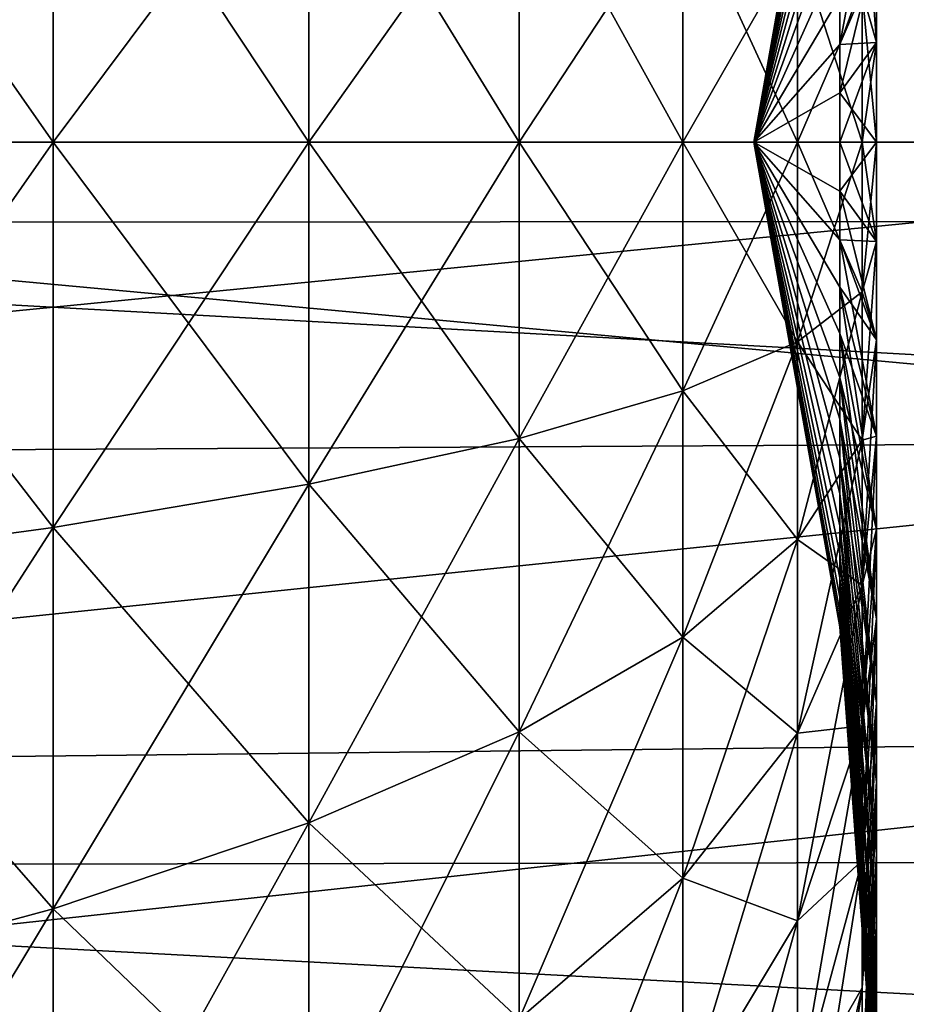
# Model space of a CAD drawing. Header units: millimetres. Extents: x -128 to 173, y -40 to 30.
# Tile 329 of 353: x 135.94 to 139.17, y -3.14 to 0.45. Entities that reach past the tile are written whole.
import ezdxf

# ---------------------------------------------------------------- set-up
doc = ezdxf.new("R2010")
doc.units = ezdxf.units.MM
doc.header["$LTSCALE"] = 56.728605
for name, color, linetype in [('254', 7, 'CONTINUOUS'), ('256', 7, 'CONTINUOUS'), ('257', 7, 'CONTINUOUS'), ('37', 7, 'CONTINUOUS'), ('38', 7, 'CONTINUOUS')]:
    doc.layers.add(name, color=color, linetype=linetype)

msp = doc.modelspace()

# ---------------------------------------------------------------- linework, layer by layer
at = {"layer": '254', "color": 7, "linetype": 'CONTINUOUS'}
for points in [[(171.8356, 2.0413, -22.5453), (171.8356, -0.2673, -22.6359), (130.5017, 2.0519, -22.9065), (171.8356, 2.0413, -22.5453)], [(130.5017, 2.0519, -22.9065), (171.8356, -0.2673, -22.6359), (130.5017, -0.2951, -22.9963), (130.5017, 2.0519, -22.9065)], [(171.8356, -0.2673, 22.6359), (171.8356, 2.0413, 22.5453), (130.5017, 2.0519, 22.9065), (171.8356, -0.2673, 22.6359)], [(130.5017, -0.2951, 22.9963), (171.8356, -0.2673, 22.6359), (130.5017, 2.0519, 22.9065), (130.5017, -0.2951, 22.9963)], [(171.8356, -0.2673, -22.6359), (171.8356, -2.5731, -22.4908), (130.5017, -0.2951, -22.9963), (171.8356, -0.2673, -22.6359)], [(171.8356, -2.5731, 22.4908), (171.8356, -0.2673, 22.6359), (130.5017, -0.2951, 22.9963), (171.8356, -2.5731, 22.4908)], [(130.5017, -0.2951, -22.9963), (171.8356, -2.5731, -22.4908), (130.5017, -2.639, -22.8463), (130.5017, -0.2951, -22.9963)], [(130.5017, -2.639, 22.8463), (171.8356, -2.5731, 22.4908), (130.5017, -0.2951, 22.9963), (130.5017, -2.639, 22.8463)], [(171.8356, -2.5731, -22.4908), (171.8356, -4.8521, -22.1114), (130.5017, -2.639, -22.8463), (171.8356, -2.5731, -22.4908)], [(171.8356, -4.8521, 22.1114), (171.8356, -2.5731, 22.4908), (130.5017, -2.639, 22.8463), (171.8356, -4.8521, 22.1114)], [(130.5017, -2.639, -22.8463), (171.8356, -4.8521, -22.1114), (130.5017, -4.9554, -22.458), (130.5017, -2.639, -22.8463)], [(130.5017, -4.9554, 22.458), (171.8356, -4.8521, 22.1114), (130.5017, -2.639, 22.8463), (130.5017, -4.9554, 22.458)]]:
    msp.add_3dface(points, dxfattribs=at)
at = {"layer": '256', "color": 7, "linetype": 'CONTINUOUS'}
for points in [[(142.1846, -1.0858, -20.7216), (142.1846, 0, -20.75), (130.4722, -1.1504, -22.3665), (142.1846, -1.0858, -20.7216)], [(130.4722, -1.1504, -22.3665), (142.1846, 0, -20.75), (130.4722, 0, -22.3961), (130.4722, -1.1504, -22.3665)], [(142.1846, 0, 20.75), (142.1846, -1.0858, 20.7216), (130.4722, 0, 22.3961), (142.1846, 0, 20.75)], [(130.4722, 0, 22.3961), (142.1846, -1.0858, 20.7216), (130.4722, -1.1504, 22.3665), (130.4722, 0, 22.3961)], [(142.1846, -2.1692, -20.6363), (142.1846, -1.0858, -20.7216), (130.4722, -2.2977, -22.2779), (142.1846, -2.1692, -20.6363)], [(130.4722, -2.2977, -22.2779), (142.1846, -1.0858, -20.7216), (130.4722, -1.1504, -22.3665), (130.4722, -2.2977, -22.2779)], [(142.1846, -1.0858, 20.7216), (142.1846, -2.1692, 20.6363), (130.4722, -2.2977, 22.2779), (142.1846, -1.0858, 20.7216)], [(130.4722, -1.1504, 22.3665), (142.1846, -1.0858, 20.7216), (130.4722, -2.2977, 22.2779), (130.4722, -1.1504, 22.3665)], [(142.1846, -3.2459, -20.4945), (142.1846, -2.1692, -20.6363), (130.4722, -3.439, -22.1305), (142.1846, -3.2459, -20.4945)], [(130.4722, -3.439, -22.1305), (142.1846, -2.1692, -20.6363), (130.4722, -2.2977, -22.2779), (130.4722, -3.439, -22.1305)], [(142.1846, -2.1692, 20.6363), (142.1846, -3.2459, 20.4945), (130.4722, -3.439, 22.1305), (142.1846, -2.1692, 20.6363)], [(130.4722, -2.2977, 22.2779), (142.1846, -2.1692, 20.6363), (130.4722, -3.439, 22.1305), (130.4722, -2.2977, 22.2779)]]:
    msp.add_3dface(points, dxfattribs=at)
at = {"layer": '257', "color": 7, "linetype": 'CONTINUOUS'}
for points in [[(142.1846, 0, 20.75), (130.4722, 0, 22.3961), (130.4722, 2.2658, 22.2812), (142.1846, 0, 20.75)], [(142.1846, 1.0858, 20.7216), (142.1846, 0, 20.75), (130.4722, 2.2658, 22.2812), (142.1846, 1.0858, 20.7216)], [(130.4722, 0, -22.3961), (142.1846, 1.0858, -20.7216), (130.4722, 2.2658, -22.2812), (130.4722, 0, -22.3961)], [(130.4722, 0, -22.3961), (142.1846, 0, -20.75), (142.1846, 1.0858, -20.7216), (130.4722, 0, -22.3961)]]:
    msp.add_3dface(points, dxfattribs=at)
at = {"layer": '37', "color": 7, "linetype": 'CONTINUOUS'}
for points in [[(136.0629, -1.4043, 13.8095), (136.0629, 0, 13.8807), (134.9785, -1.5516, 15.2582), (136.0629, -1.4043, 13.8095)], [(136.0629, 0, 13.8807), (134.9785, 0, 15.3369), (134.9785, -1.5516, 15.2582), (136.0629, 0, 13.8807)], [(136.0629, 0, -13.8807), (136.0629, -1.4043, -13.8095), (134.9785, 0, -15.3369), (136.0629, 0, -13.8807)], [(134.9785, 0, -15.3369), (136.0629, -1.4043, -13.8095), (134.9785, -1.5516, -15.2582), (134.9785, 0, -15.3369)], [(136.9935, -1.2466, 12.2585), (136.9935, 0, 12.3217), (136.0629, -1.4043, 13.8095), (136.9935, -1.2466, 12.2585)], [(136.9935, 0, 12.3217), (136.0629, 0, 13.8807), (136.0629, -1.4043, 13.8095), (136.9935, 0, 12.3217)], [(136.9935, 0, -12.3217), (136.9935, -1.2466, -12.2585), (136.0629, 0, -13.8807), (136.9935, 0, -12.3217)], [(136.0629, 0, -13.8807), (136.9935, -1.2466, -12.2585), (136.0629, -1.4043, -13.8095), (136.0629, 0, -13.8807)], [(137.7605, -1.0801, 10.6213), (137.7605, 0, 10.6761), (136.9935, -1.2466, 12.2585), (137.7605, -1.0801, 10.6213)], [(137.7605, 0, 10.6761), (136.9935, 0, 12.3217), (136.9935, -1.2466, 12.2585), (137.7605, 0, 10.6761)], [(137.7605, 0, -10.6761), (137.7605, -1.0801, -10.6213), (136.9935, 0, -12.3217), (137.7605, 0, -10.6761)], [(136.9935, 0, -12.3217), (137.7605, -1.0801, -10.6213), (136.9935, -1.2466, -12.2585), (136.9935, 0, -12.3217)], [(138.3561, -0.9066, 8.9149), (138.3561, 0, 8.9609), (137.7605, -1.0801, 10.6213), (138.3561, -0.9066, 8.9149)], [(138.3561, 0, 8.9609), (137.7605, 0, 10.6761), (137.7605, -1.0801, 10.6213), (138.3561, 0, 8.9609)], [(138.3561, 0, -8.9609), (138.3561, -0.9066, -8.9149), (137.7605, 0, -10.6761), (138.3561, 0, -8.9609)], [(137.7605, 0, -10.6761), (138.3561, -0.9066, -8.9149), (137.7605, -1.0801, -10.6213), (137.7605, 0, -10.6761)], [(138.7741, -0.7278, 7.1571), (138.7741, 0, 7.1941), (138.3561, -0.9066, 8.9149), (138.7741, -0.7278, 7.1571)], [(138.7741, 0, 7.1941), (138.3561, 0, 8.9609), (138.3561, -0.9066, 8.9149), (138.7741, 0, 7.1941)], [(138.7741, 0, -7.1941), (138.7741, -0.7278, -7.1571), (138.3561, 0, -8.9609), (138.7741, 0, -7.1941)], [(138.3561, 0, -8.9609), (138.7741, -0.7278, -7.1571), (138.3561, -0.9066, -8.9149), (138.3561, 0, -8.9609)], [(138.9281, 0, -1.7683), (138.6155, 0), (138.9281, -0.1789, -1.7592), (138.9281, 0, -1.7683)], [(138.9281, -0.1789, -1.7592), (138.6155, 0), (138.9281, -0.3559, -1.7321), (138.9281, -0.1789, -1.7592)], [(138.9281, -0.3559, -1.7321), (138.6155, 0), (138.9281, -0.5294, -1.6872), (138.9281, -0.3559, -1.7321)], [(138.9281, -0.5294, -1.6872), (138.6155, 0), (138.9281, -0.6973, -1.625), (138.9281, -0.5294, -1.6872)], [(138.9281, -0.6973, -1.625), (138.6155, 0), (138.9281, -0.8581, -1.5461), (138.9281, -0.6973, -1.625)], [(138.9281, -0.8581, -1.5461), (138.6155, 0), (138.9281, -1.0102, -1.4513), (138.9281, -0.8581, -1.5461)], [(138.9281, -1.0102, -1.4513), (138.6155, 0), (138.9281, -1.1518, -1.3417), (138.9281, -1.0102, -1.4513)], [(138.9281, -1.1518, -1.3417), (138.6155, 0), (138.9281, -1.2816, -1.2183), (138.9281, -1.1518, -1.3417)], [(138.9281, -1.2816, -1.2183), (138.6155, 0), (138.9281, -1.3983, -1.0824), (138.9281, -1.2816, -1.2183)], [(138.9281, -1.3983, -1.0824), (138.6155, 0), (138.9281, -1.5006, -0.9353), (138.9281, -1.3983, -1.0824)], [(138.9281, -1.5006, -0.9353), (138.6155, 0), (138.9281, -1.5876, -0.7787), (138.9281, -1.5006, -0.9353)], [(138.9281, -1.5876, -0.7787), (138.6155, 0), (138.9281, -1.6582, -0.6141), (138.9281, -1.5876, -0.7787)], [(138.9281, -1.6582, -0.6141), (138.6155, 0), (138.9281, -1.7118, -0.4432), (138.9281, -1.6582, -0.6141)], [(138.9281, -1.7118, -0.4432), (138.6155, 0), (138.9281, -1.7479, -0.2678), (138.9281, -1.7118, -0.4432)], [(138.9281, -1.7479, -0.2678), (138.6155, 0), (138.9281, -1.766, -0.0896), (138.9281, -1.7479, -0.2678)], [(138.9281, -1.766, -0.0896), (138.6155, 0), (138.9281, -1.766, 0.0896), (138.9281, -1.766, -0.0896)], [(138.9281, -1.766, 0.0896), (138.6155, 0), (138.9281, -1.7479, 0.2678), (138.9281, -1.766, 0.0896)], [(138.9281, -1.7479, 0.2678), (138.6155, 0), (138.9281, -1.7118, 0.4432), (138.9281, -1.7479, 0.2678)], [(138.9281, -1.7118, 0.4432), (138.6155, 0), (138.9281, -1.6582, 0.6141), (138.9281, -1.7118, 0.4432)], [(138.9281, -1.6582, 0.6141), (138.6155, 0), (138.9281, -1.5876, 0.7787), (138.9281, -1.6582, 0.6141)], [(138.9281, -1.5876, 0.7787), (138.6155, 0), (138.9281, -1.5006, 0.9353), (138.9281, -1.5876, 0.7787)], [(138.9281, -1.5006, 0.9353), (138.6155, 0), (138.9281, -1.3983, 1.0824), (138.9281, -1.5006, 0.9353)], [(138.9281, -1.3983, 1.0824), (138.6155, 0), (138.9281, -1.2816, 1.2183), (138.9281, -1.3983, 1.0824)], [(138.9281, -1.2816, 1.2183), (138.6155, 0), (138.9281, -1.1518, 1.3417), (138.9281, -1.2816, 1.2183)], [(138.9281, -1.1518, 1.3417), (138.6155, 0), (138.9281, -1.0102, 1.4513), (138.9281, -1.1518, 1.3417)], [(138.9281, -1.0102, 1.4513), (138.6155, 0), (138.9281, -0.8581, 1.5461), (138.9281, -1.0102, 1.4513)], [(138.9281, -0.8581, 1.5461), (138.6155, 0), (138.9281, -0.6973, 1.625), (138.9281, -0.8581, 1.5461)], [(138.9281, -0.6973, 1.625), (138.6155, 0), (138.9281, -0.5294, 1.6872), (138.9281, -0.6973, 1.625)], [(138.9281, -0.5294, 1.6872), (138.6155, 0), (138.9281, -0.3559, 1.7321), (138.9281, -0.5294, 1.6872)], [(138.9281, -0.3559, 1.7321), (138.6155, 0), (138.9281, -0.1789, 1.7592), (138.9281, -0.3559, 1.7321)], [(138.9281, -0.1789, 1.7592), (138.6155, 0), (138.9281, 0, 1.7683), (138.9281, -0.1789, 1.7592)], [(139.01, -0.5457, 5.3662), (139.01, 0, 5.3938), (138.7741, -0.7278, 7.1571), (139.01, -0.5457, 5.3662)], [(139.01, 0, 5.3938), (138.7741, 0, 7.1941), (138.7741, -0.7278, 7.1571), (139.01, 0, 5.3938)], [(139.01, 0, -5.3938), (139.01, -0.5457, -5.3662), (138.7741, 0, -7.1941), (139.01, 0, -5.3938)], [(138.7741, 0, -7.1941), (139.01, -0.5457, -5.3662), (138.7741, -0.7278, -7.1571), (138.7741, 0, -7.1941)], [(138.9281, 0, -1.7683), (138.9281, -0.1789, -1.7592), (139.0615, 0, -3.579), (138.9281, 0, -1.7683)], [(139.0615, 0, -3.579), (138.9281, -0.1789, -1.7592), (139.0615, -0.3621, -3.5606), (139.0615, 0, -3.579)], [(138.9281, -0.1789, 1.7592), (138.9281, 0, 1.7683), (139.0615, -0.3621, 3.5606), (138.9281, -0.1789, 1.7592)], [(138.9281, 0, 1.7683), (139.0615, 0, 3.579), (139.0615, -0.3621, 3.5606), (138.9281, 0, 1.7683)], [(139.0615, -0.3621, 3.5606), (139.0615, 0, 3.579), (139.01, -0.5457, 5.3662), (139.0615, -0.3621, 3.5606)], [(139.0615, 0, 3.579), (139.01, 0, 5.3938), (139.01, -0.5457, 5.3662), (139.0615, 0, 3.579)], [(139.0615, 0, -3.579), (139.0615, -0.3621, -3.5606), (139.01, 0, -5.3938), (139.0615, 0, -3.579)], [(139.01, 0, -5.3938), (139.0615, -0.3621, -3.5606), (139.01, -0.5457, -5.3662), (139.01, 0, -5.3938)], [(138.9281, -0.1789, -1.7592), (138.9281, -0.3559, -1.7321), (139.0615, -0.3621, -3.5606), (138.9281, -0.1789, -1.7592)], [(138.9281, -0.3559, 1.7321), (138.9281, -0.1789, 1.7592), (139.0615, -0.7204, 3.5057), (138.9281, -0.3559, 1.7321)], [(139.0615, -0.7204, 3.5057), (138.9281, -0.1789, 1.7592), (139.0615, -0.3621, 3.5606), (139.0615, -0.7204, 3.5057)], [(138.9281, -0.3559, -1.7321), (138.9281, -0.5294, -1.6872), (139.0615, -0.7204, -3.5057), (138.9281, -0.3559, -1.7321)], [(139.0615, -0.3621, -3.5606), (138.9281, -0.3559, -1.7321), (139.0615, -0.7204, -3.5057), (139.0615, -0.3621, -3.5606)], [(138.9281, -0.5294, 1.6872), (138.9281, -0.3559, 1.7321), (139.0615, -1.0714, 3.4148), (138.9281, -0.5294, 1.6872)], [(139.0615, -1.0714, 3.4148), (138.9281, -0.3559, 1.7321), (139.0615, -0.7204, 3.5057), (139.0615, -1.0714, 3.4148)], [(139.0615, -0.3621, -3.5606), (139.0615, -0.7204, -3.5057), (139.01, -0.5457, -5.3662), (139.0615, -0.3621, -3.5606)], [(139.0615, -0.7204, 3.5057), (139.0615, -0.3621, 3.5606), (139.01, -1.0858, 5.2834), (139.0615, -0.7204, 3.5057)], [(139.01, -1.0858, 5.2834), (139.0615, -0.3621, 3.5606), (139.01, -0.5457, 5.3662), (139.01, -1.0858, 5.2834)], [(138.9281, -0.5294, -1.6872), (138.9281, -0.6973, -1.625), (139.0615, -1.0714, -3.4148), (138.9281, -0.5294, -1.6872)], [(139.0615, -0.7204, -3.5057), (138.9281, -0.5294, -1.6872), (139.0615, -1.0714, -3.4148), (139.0615, -0.7204, -3.5057)], [(138.9281, -0.6973, 1.625), (138.9281, -0.5294, 1.6872), (139.0615, -1.4114, 3.2889), (138.9281, -0.6973, 1.625)], [(139.0615, -1.4114, 3.2889), (138.9281, -0.5294, 1.6872), (139.0615, -1.0714, 3.4148), (139.0615, -1.4114, 3.2889)], [(139.01, -0.5457, -5.3662), (139.01, -1.0858, -5.2834), (138.7741, -0.7278, -7.1571), (139.01, -0.5457, -5.3662)], [(139.01, -1.0858, 5.2834), (139.01, -0.5457, 5.3662), (138.7741, -1.4482, 7.0468), (139.01, -1.0858, 5.2834)], [(138.7741, -1.4482, 7.0468), (139.01, -0.5457, 5.3662), (138.7741, -0.7278, 7.1571), (138.7741, -1.4482, 7.0468)], [(139.01, -0.5457, -5.3662), (139.0615, -0.7204, -3.5057), (139.01, -1.0858, -5.2834), (139.01, -0.5457, -5.3662)], [(138.9281, -0.6973, -1.625), (138.9281, -0.8581, -1.5461), (139.0615, -1.4114, -3.2889), (138.9281, -0.6973, -1.625)], [(139.0615, -1.0714, -3.4148), (138.9281, -0.6973, -1.625), (139.0615, -1.4114, -3.2889), (139.0615, -1.0714, -3.4148)], [(138.9281, -0.8581, 1.5461), (138.9281, -0.6973, 1.625), (139.0615, -1.7369, 3.1293), (138.9281, -0.8581, 1.5461)], [(139.0615, -1.7369, 3.1293), (138.9281, -0.6973, 1.625), (139.0615, -1.4114, 3.2889), (139.0615, -1.7369, 3.1293)], [(138.7741, -0.7278, -7.1571), (138.7741, -1.4482, -7.0468), (138.3561, -0.9066, -8.9149), (138.7741, -0.7278, -7.1571)], [(138.7741, -1.4482, 7.0468), (138.7741, -0.7278, 7.1571), (138.3561, -1.8038, 8.7775), (138.7741, -1.4482, 7.0468)], [(138.3561, -1.8038, 8.7775), (138.7741, -0.7278, 7.1571), (138.3561, -0.9066, 8.9149), (138.3561, -1.8038, 8.7775)], [(138.7741, -0.7278, -7.1571), (139.01, -1.0858, -5.2834), (138.7741, -1.4482, -7.0468), (138.7741, -0.7278, -7.1571)], [(139.0615, -0.7204, -3.5057), (139.0615, -1.0714, -3.4148), (139.01, -1.0858, -5.2834), (139.0615, -0.7204, -3.5057)], [(139.0615, -1.0714, 3.4148), (139.0615, -0.7204, 3.5057), (139.01, -1.6147, 5.1465), (139.0615, -1.0714, 3.4148)], [(139.01, -1.6147, 5.1465), (139.0615, -0.7204, 3.5057), (139.01, -1.0858, 5.2834), (139.01, -1.6147, 5.1465)], [(138.9281, -0.8581, -1.5461), (138.9281, -1.0102, -1.4513), (139.0615, -1.7369, -3.1293), (138.9281, -0.8581, -1.5461)], [(139.0615, -1.4114, -3.2889), (138.9281, -0.8581, -1.5461), (139.0615, -1.7369, -3.1293), (139.0615, -1.4114, -3.2889)], [(138.9281, -1.0102, 1.4513), (138.9281, -0.8581, 1.5461), (139.0615, -2.0445, 2.9375), (138.9281, -1.0102, 1.4513)], [(139.0615, -2.0445, 2.9375), (138.9281, -0.8581, 1.5461), (139.0615, -1.7369, 3.1293), (139.0615, -2.0445, 2.9375)], [(138.3561, -0.9066, -8.9149), (138.3561, -1.8038, -8.7775), (137.7605, -1.0801, -10.6213), (138.3561, -0.9066, -8.9149)], [(138.3561, -1.8038, 8.7775), (138.3561, -0.9066, 8.9149), (137.7605, -2.1491, 10.4575), (138.3561, -1.8038, 8.7775)], [(137.7605, -2.1491, 10.4575), (138.3561, -0.9066, 8.9149), (137.7605, -1.0801, 10.6213), (137.7605, -2.1491, 10.4575)], [(138.3561, -0.9066, -8.9149), (138.7741, -1.4482, -7.0468), (138.3561, -1.8038, -8.7775), (138.3561, -0.9066, -8.9149)], [(138.9281, -1.0102, -1.4513), (138.9281, -1.1518, -1.3417), (139.0615, -2.0445, -2.9375), (138.9281, -1.0102, -1.4513)], [(139.0615, -1.7369, -3.1293), (138.9281, -1.0102, -1.4513), (139.0615, -2.0445, -2.9375), (139.0615, -1.7369, -3.1293)], [(138.9281, -1.1518, 1.3417), (138.9281, -1.0102, 1.4513), (139.0615, -2.3312, 2.7156), (138.9281, -1.1518, 1.3417)], [(139.0615, -2.3312, 2.7156), (138.9281, -1.0102, 1.4513), (139.0615, -2.0445, 2.9375), (139.0615, -2.3312, 2.7156)], [(139.0615, -1.0714, -3.4148), (139.0615, -1.4114, -3.2889), (139.01, -1.6147, -5.1465), (139.0615, -1.0714, -3.4148)], [(139.01, -1.0858, -5.2834), (139.0615, -1.0714, -3.4148), (139.01, -1.6147, -5.1465), (139.01, -1.0858, -5.2834)], [(139.0615, -1.4114, 3.2889), (139.0615, -1.0714, 3.4148), (139.01, -2.1271, 4.9567), (139.0615, -1.4114, 3.2889)], [(139.01, -2.1271, 4.9567), (139.0615, -1.0714, 3.4148), (139.01, -1.6147, 5.1465), (139.01, -2.1271, 4.9567)], [(137.7605, -1.0801, -10.6213), (137.7605, -2.1491, -10.4575), (136.9935, -1.2466, -12.2585), (137.7605, -1.0801, -10.6213)], [(137.7605, -2.1491, 10.4575), (137.7605, -1.0801, 10.6213), (136.9935, -2.4803, 12.0694), (137.7605, -2.1491, 10.4575)], [(136.9935, -2.4803, 12.0694), (137.7605, -1.0801, 10.6213), (136.9935, -1.2466, 12.2585), (136.9935, -2.4803, 12.0694)], [(137.7605, -1.0801, -10.6213), (138.3561, -1.8038, -8.7775), (137.7605, -2.1491, -10.4575), (137.7605, -1.0801, -10.6213)], [(139.01, -1.0858, -5.2834), (139.01, -1.6147, -5.1465), (138.7741, -1.4482, -7.0468), (139.01, -1.0858, -5.2834)], [(139.01, -1.6147, 5.1465), (139.01, -1.0858, 5.2834), (138.7741, -2.1536, 6.8641), (139.01, -1.6147, 5.1465)], [(138.7741, -2.1536, 6.8641), (139.01, -1.0858, 5.2834), (138.7741, -1.4482, 7.0468), (138.7741, -2.1536, 6.8641)], [(138.9281, -1.1518, -1.3417), (138.9281, -1.2816, -1.2183), (139.0615, -2.3312, -2.7156), (138.9281, -1.1518, -1.3417)], [(139.0615, -2.0445, -2.9375), (138.9281, -1.1518, -1.3417), (139.0615, -2.3312, -2.7156), (139.0615, -2.0445, -2.9375)], [(138.9281, -1.2816, 1.2183), (138.9281, -1.1518, 1.3417), (139.0615, -2.594, 2.4658), (138.9281, -1.2816, 1.2183)], [(139.0615, -2.594, 2.4658), (138.9281, -1.1518, 1.3417), (139.0615, -2.3312, 2.7156), (139.0615, -2.594, 2.4658)], [(136.9935, -1.2466, -12.2585), (136.9935, -2.4803, -12.0694), (136.0629, -1.4043, -13.8095), (136.9935, -1.2466, -12.2585)], [(136.9935, -2.4803, 12.0694), (136.9935, -1.2466, 12.2585), (136.0629, -2.7942, 13.5965), (136.9935, -2.4803, 12.0694)], [(136.0629, -2.7942, 13.5965), (136.9935, -1.2466, 12.2585), (136.0629, -1.4043, 13.8095), (136.0629, -2.7942, 13.5965)], [(136.9935, -1.2466, -12.2585), (137.7605, -2.1491, -10.4575), (136.9935, -2.4803, -12.0694), (136.9935, -1.2466, -12.2585)], [(138.9281, -1.2816, -1.2183), (138.9281, -1.3983, -1.0824), (139.0615, -2.594, -2.4658), (138.9281, -1.2816, -1.2183)], [(139.0615, -2.3312, -2.7156), (138.9281, -1.2816, -1.2183), (139.0615, -2.594, -2.4658), (139.0615, -2.3312, -2.7156)], [(138.9281, -1.3983, 1.0824), (138.9281, -1.2816, 1.2183), (139.0615, -2.8302, 2.1907), (138.9281, -1.3983, 1.0824)], [(139.0615, -2.8302, 2.1907), (138.9281, -1.2816, 1.2183), (139.0615, -2.594, 2.4658), (139.0615, -2.8302, 2.1907)], [(138.9281, -1.3983, -1.0824), (138.9281, -1.5006, -0.9353), (139.0615, -2.8302, -2.1907), (138.9281, -1.3983, -1.0824)], [(139.0615, -2.594, -2.4658), (138.9281, -1.3983, -1.0824), (139.0615, -2.8302, -2.1907), (139.0615, -2.594, -2.4658)], [(138.9281, -1.5006, 0.9353), (138.9281, -1.3983, 1.0824), (139.0615, -3.0373, 1.8931), (138.9281, -1.5006, 0.9353)], [(139.0615, -3.0373, 1.8931), (138.9281, -1.3983, 1.0824), (139.0615, -2.8302, 2.1907), (139.0615, -3.0373, 1.8931)], [(136.0629, -1.4043, -13.8095), (136.0629, -2.7942, -13.5965), (134.9785, -1.5516, -15.2582), (136.0629, -1.4043, -13.8095)], [(136.0629, -2.7942, 13.5965), (136.0629, -1.4043, 13.8095), (134.9785, -3.0873, 15.0229), (136.0629, -2.7942, 13.5965)], [(134.9785, -3.0873, 15.0229), (136.0629, -1.4043, 13.8095), (134.9785, -1.5516, 15.2582), (134.9785, -3.0873, 15.0229)], [(136.0629, -1.4043, -13.8095), (136.9935, -2.4803, -12.0694), (136.0629, -2.7942, -13.5965), (136.0629, -1.4043, -13.8095)], [(139.0615, -1.4114, -3.2889), (139.0615, -1.7369, -3.1293), (139.01, -2.1271, -4.9567), (139.0615, -1.4114, -3.2889)], [(139.01, -1.6147, -5.1465), (139.0615, -1.4114, -3.2889), (139.01, -2.1271, -4.9567), (139.01, -1.6147, -5.1465)], [(139.0615, -1.7369, 3.1293), (139.0615, -1.4114, 3.2889), (139.01, -2.6176, 4.7161), (139.0615, -1.7369, 3.1293)], [(139.01, -2.6176, 4.7161), (139.0615, -1.4114, 3.2889), (139.01, -2.1271, 4.9567), (139.01, -2.6176, 4.7161)], [(138.7741, -1.4482, -7.0468), (138.7741, -2.1536, -6.8641), (138.3561, -1.8038, -8.7775), (138.7741, -1.4482, -7.0468)], [(138.7741, -2.1536, 6.8641), (138.7741, -1.4482, 7.0468), (138.3561, -2.6826, 8.55), (138.7741, -2.1536, 6.8641)], [(138.3561, -2.6826, 8.55), (138.7741, -1.4482, 7.0468), (138.3561, -1.8038, 8.7775), (138.3561, -2.6826, 8.55)], [(138.7741, -1.4482, -7.0468), (139.01, -1.6147, -5.1465), (138.7741, -2.1536, -6.8641), (138.7741, -1.4482, -7.0468)], [(138.9281, -1.5006, -0.9353), (138.9281, -1.5876, -0.7787), (139.0615, -3.0373, -1.8931), (138.9281, -1.5006, -0.9353)], [(139.0615, -2.8302, -2.1907), (138.9281, -1.5006, -0.9353), (139.0615, -3.0373, -1.8931), (139.0615, -2.8302, -2.1907)], [(138.9281, -1.5876, 0.7787), (138.9281, -1.5006, 0.9353), (139.0615, -3.2132, 1.5762), (138.9281, -1.5876, 0.7787)], [(139.0615, -3.2132, 1.5762), (138.9281, -1.5006, 0.9353), (139.0615, -3.0373, 1.8931), (139.0615, -3.2132, 1.5762)], [(134.9785, -1.5516, -15.2582), (136.0629, -2.7942, -13.5965), (134.9785, -3.0873, -15.0229), (134.9785, -1.5516, -15.2582)], [(138.9281, -1.5876, -0.7787), (138.9281, -1.6582, -0.6141), (139.0615, -3.2132, -1.5762), (138.9281, -1.5876, -0.7787)], [(139.0615, -3.0373, -1.8931), (138.9281, -1.5876, -0.7787), (139.0615, -3.2132, -1.5762), (139.0615, -3.0373, -1.8931)], [(138.9281, -1.6582, 0.6141), (138.9281, -1.5876, 0.7787), (139.0615, -3.3562, 1.243), (138.9281, -1.6582, 0.6141)], [(139.0615, -3.3562, 1.243), (138.9281, -1.5876, 0.7787), (139.0615, -3.2132, 1.5762), (139.0615, -3.3562, 1.243)], [(139.01, -1.6147, -5.1465), (139.01, -2.1271, -4.9567), (138.7741, -2.1536, -6.8641), (139.01, -1.6147, -5.1465)], [(139.01, -2.1271, 4.9567), (139.01, -1.6147, 5.1465), (138.7741, -2.837, 6.611), (139.01, -2.1271, 4.9567)], [(138.7741, -2.837, 6.611), (139.01, -1.6147, 5.1465), (138.7741, -2.1536, 6.8641), (138.7741, -2.837, 6.611)], [(138.9281, -1.6582, -0.6141), (138.9281, -1.7118, -0.4432), (139.0615, -3.3562, -1.243), (138.9281, -1.6582, -0.6141)], [(139.0615, -3.2132, -1.5762), (138.9281, -1.6582, -0.6141), (139.0615, -3.3562, -1.243), (139.0615, -3.2132, -1.5762)], [(138.9281, -1.7118, 0.4432), (138.9281, -1.6582, 0.6141), (139.0615, -3.4647, 0.8971), (138.9281, -1.7118, 0.4432)], [(139.0615, -3.4647, 0.8971), (138.9281, -1.6582, 0.6141), (139.0615, -3.3562, 1.243), (139.0615, -3.4647, 0.8971)], [(138.9281, -1.7118, -0.4432), (138.9281, -1.7479, -0.2678), (139.0615, -3.4647, -0.8971), (138.9281, -1.7118, -0.4432)], [(139.0615, -3.3562, -1.243), (138.9281, -1.7118, -0.4432), (139.0615, -3.4647, -0.8971), (139.0615, -3.3562, -1.243)], [(138.9281, -1.7479, 0.2678), (138.9281, -1.7118, 0.4432), (139.0615, -3.5377, 0.542), (138.9281, -1.7479, 0.2678)], [(139.0615, -3.5377, 0.542), (138.9281, -1.7118, 0.4432), (139.0615, -3.4647, 0.8971), (139.0615, -3.5377, 0.542)], [(138.9281, -1.7479, -0.2678), (138.9281, -1.766, -0.0896), (139.0615, -3.5377, -0.542), (138.9281, -1.7479, -0.2678)], [(139.0615, -3.4647, -0.8971), (138.9281, -1.7479, -0.2678), (139.0615, -3.5377, -0.542), (139.0615, -3.4647, -0.8971)], [(138.9281, -1.766, 0.0896), (138.9281, -1.7479, 0.2678), (139.0615, -3.5744, 0.1813), (138.9281, -1.766, 0.0896)], [(139.0615, -3.5744, 0.1813), (138.9281, -1.7479, 0.2678), (139.0615, -3.5377, 0.542), (139.0615, -3.5744, 0.1813)], [(139.0615, -1.7369, -3.1293), (139.0615, -2.0445, -2.9375), (139.01, -2.6176, -4.7161), (139.0615, -1.7369, -3.1293)], [(139.01, -2.1271, -4.9567), (139.0615, -1.7369, -3.1293), (139.01, -2.6176, -4.7161), (139.01, -2.1271, -4.9567)], [(139.0615, -2.0445, 2.9375), (139.0615, -1.7369, 3.1293), (139.01, -3.0813, 4.4271), (139.0615, -2.0445, 2.9375)], [(139.01, -3.0813, 4.4271), (139.0615, -1.7369, 3.1293), (139.01, -2.6176, 4.7161), (139.01, -3.0813, 4.4271)], [(138.9281, -1.766, -0.0896), (138.9281, -1.766, 0.0896), (139.0615, -3.5744, -0.1813), (138.9281, -1.766, -0.0896)], [(139.0615, -3.5377, -0.542), (138.9281, -1.766, -0.0896), (139.0615, -3.5744, -0.1813), (139.0615, -3.5377, -0.542)], [(139.0615, -3.5744, -0.1813), (138.9281, -1.766, 0.0896), (139.0615, -3.5744, 0.1813), (139.0615, -3.5744, -0.1813)], [(138.3561, -1.8038, -8.7775), (138.3561, -2.6826, -8.55), (137.7605, -2.1491, -10.4575), (138.3561, -1.8038, -8.7775)], [(138.3561, -2.6826, 8.55), (138.3561, -1.8038, 8.7775), (137.7605, -3.196, 10.1864), (138.3561, -2.6826, 8.55)], [(137.7605, -3.196, 10.1864), (138.3561, -1.8038, 8.7775), (137.7605, -2.1491, 10.4575), (137.7605, -3.196, 10.1864)], [(138.3561, -1.8038, -8.7775), (138.7741, -2.1536, -6.8641), (138.3561, -2.6826, -8.55), (138.3561, -1.8038, -8.7775)], [(139.0615, -2.0445, -2.9375), (139.0615, -2.3312, -2.7156), (139.01, -3.0813, -4.4271), (139.0615, -2.0445, -2.9375)], [(139.01, -2.6176, -4.7161), (139.0615, -2.0445, -2.9375), (139.01, -3.0813, -4.4271), (139.01, -2.6176, -4.7161)], [(139.0615, -2.3312, 2.7156), (139.0615, -2.0445, 2.9375), (139.01, -3.5134, 4.0926), (139.0615, -2.3312, 2.7156)], [(139.01, -3.5134, 4.0926), (139.0615, -2.0445, 2.9375), (139.01, -3.0813, 4.4271), (139.01, -3.5134, 4.0926)], [(137.7605, -2.1491, -10.4575), (137.7605, -3.196, -10.1864), (136.9935, -2.4803, -12.0694), (137.7605, -2.1491, -10.4575)], [(137.7605, -3.196, 10.1864), (137.7605, -2.1491, 10.4575), (136.9935, -3.6887, 11.7566), (137.7605, -3.196, 10.1864)], [(136.9935, -3.6887, 11.7566), (137.7605, -2.1491, 10.4575), (136.9935, -2.4803, 12.0694), (136.9935, -3.6887, 11.7566)], [(137.7605, -2.1491, -10.4575), (138.3561, -2.6826, -8.55), (137.7605, -3.196, -10.1864), (137.7605, -2.1491, -10.4575)], [(139.01, -2.1271, -4.9567), (139.01, -2.6176, -4.7161), (138.7741, -2.837, -6.611), (139.01, -2.1271, -4.9567)], [(138.7741, -2.1536, -6.8641), (139.01, -2.1271, -4.9567), (138.7741, -2.837, -6.611), (138.7741, -2.1536, -6.8641)], [(139.01, -2.6176, 4.7161), (139.01, -2.1271, 4.9567), (138.7741, -3.4913, 6.2901), (139.01, -2.6176, 4.7161)], [(138.7741, -3.4913, 6.2901), (139.01, -2.1271, 4.9567), (138.7741, -2.837, 6.611), (138.7741, -3.4913, 6.2901)], [(138.7741, -2.1536, -6.8641), (138.7741, -2.837, -6.611), (138.3561, -2.6826, -8.55), (138.7741, -2.1536, -6.8641)], [(138.7741, -2.837, 6.611), (138.7741, -2.1536, 6.8641), (138.3561, -3.5338, 8.2347), (138.7741, -2.837, 6.611)], [(138.3561, -3.5338, 8.2347), (138.7741, -2.1536, 6.8641), (138.3561, -2.6826, 8.55), (138.3561, -3.5338, 8.2347)], [(139.0615, -2.3312, -2.7156), (139.0615, -2.594, -2.4658), (139.01, -3.5134, -4.0926), (139.0615, -2.3312, -2.7156)], [(139.01, -3.0813, -4.4271), (139.0615, -2.3312, -2.7156), (139.01, -3.5134, -4.0926), (139.01, -3.0813, -4.4271)], [(139.0615, -2.594, 2.4658), (139.0615, -2.3312, 2.7156), (139.01, -3.9094, 3.7162), (139.0615, -2.594, 2.4658)], [(139.01, -3.9094, 3.7162), (139.0615, -2.3312, 2.7156), (139.01, -3.5134, 4.0926), (139.01, -3.9094, 3.7162)], [(136.9935, -2.4803, -12.0694), (136.9935, -3.6887, -11.7566), (136.0629, -2.7942, -13.5965), (136.9935, -2.4803, -12.0694)], [(136.9935, -3.6887, 11.7566), (136.9935, -2.4803, 12.0694), (136.0629, -4.1554, 13.2441), (136.9935, -3.6887, 11.7566)], [(136.0629, -4.1554, 13.2441), (136.9935, -2.4803, 12.0694), (136.0629, -2.7942, 13.5965), (136.0629, -4.1554, 13.2441)], [(136.9935, -2.4803, -12.0694), (137.7605, -3.196, -10.1864), (136.9935, -3.6887, -11.7566), (136.9935, -2.4803, -12.0694)], [(139.01, -2.6176, -4.7161), (139.01, -3.0813, -4.4271), (138.7741, -3.4913, -6.2901), (139.01, -2.6176, -4.7161)], [(138.7741, -2.837, -6.611), (139.01, -2.6176, -4.7161), (138.7741, -3.4913, -6.2901), (138.7741, -2.837, -6.611)], [(139.01, -3.0813, 4.4271), (139.01, -2.6176, 4.7161), (138.7741, -4.1097, 5.9046), (139.01, -3.0813, 4.4271)], [(138.7741, -4.1097, 5.9046), (139.01, -2.6176, 4.7161), (138.7741, -3.4913, 6.2901), (138.7741, -4.1097, 5.9046)], [(139.0615, -2.594, -2.4658), (139.0615, -2.8302, -2.1907), (139.01, -3.9094, -3.7162), (139.0615, -2.594, -2.4658)], [(139.01, -3.5134, -4.0926), (139.0615, -2.594, -2.4658), (139.01, -3.9094, -3.7162), (139.01, -3.5134, -4.0926)], [(139.0615, -2.8302, 2.1907), (139.0615, -2.594, 2.4658), (139.01, -4.2653, 3.3016), (139.0615, -2.8302, 2.1907)], [(139.01, -4.2653, 3.3016), (139.0615, -2.594, 2.4658), (139.01, -3.9094, 3.7162), (139.01, -4.2653, 3.3016)], [(138.3561, -2.6826, -8.55), (138.3561, -3.5338, -8.2347), (137.7605, -3.196, -10.1864), (138.3561, -2.6826, -8.55)], [(138.3561, -3.5338, 8.2347), (138.3561, -2.6826, 8.55), (137.7605, -4.2102, 9.8108), (138.3561, -3.5338, 8.2347)], [(137.7605, -4.2102, 9.8108), (138.3561, -2.6826, 8.55), (137.7605, -3.196, 10.1864), (137.7605, -4.2102, 9.8108)], [(138.3561, -2.6826, -8.55), (138.7741, -2.837, -6.611), (138.3561, -3.5338, -8.2347), (138.3561, -2.6826, -8.55)], [(136.0629, -2.7942, -13.5965), (136.0629, -4.1554, -13.2441), (134.9785, -3.0873, -15.0229), (136.0629, -2.7942, -13.5965)], [(136.0629, -4.1554, 13.2441), (136.0629, -2.7942, 13.5965), (134.9785, -4.5913, 14.6335), (136.0629, -4.1554, 13.2441)], [(134.9785, -4.5913, 14.6335), (136.0629, -2.7942, 13.5965), (134.9785, -3.0873, 15.0229), (134.9785, -4.5913, 14.6335)], [(136.0629, -2.7942, -13.5965), (136.9935, -3.6887, -11.7566), (136.0629, -4.1554, -13.2441), (136.0629, -2.7942, -13.5965)], [(139.0615, -2.8302, -2.1907), (139.0615, -3.0373, -1.8931), (139.01, -4.2653, -3.3016), (139.0615, -2.8302, -2.1907)], [(139.01, -3.9094, -3.7162), (139.0615, -2.8302, -2.1907), (139.01, -4.2653, -3.3016), (139.01, -3.9094, -3.7162)], [(139.0615, -3.0373, 1.8931), (139.0615, -2.8302, 2.1907), (139.01, -4.5775, 2.8531), (139.0615, -3.0373, 1.8931)], [(139.01, -4.5775, 2.8531), (139.0615, -2.8302, 2.1907), (139.01, -4.2653, 3.3016), (139.01, -4.5775, 2.8531)], [(138.7741, -2.837, -6.611), (138.7741, -3.4913, -6.2901), (138.3561, -3.5338, -8.2347), (138.7741, -2.837, -6.611)], [(138.7741, -3.4913, 6.2901), (138.7741, -2.837, 6.611), (138.3561, -4.3487, 7.8349), (138.7741, -3.4913, 6.2901)], [(138.3561, -4.3487, 7.8349), (138.7741, -2.837, 6.611), (138.3561, -3.5338, 8.2347), (138.3561, -4.3487, 7.8349)], [(139.0615, -3.0373, -1.8931), (139.0615, -3.2132, -1.5762), (139.01, -4.5775, -2.8531), (139.0615, -3.0373, -1.8931)], [(139.01, -4.2653, -3.3016), (139.0615, -3.0373, -1.8931), (139.01, -4.5775, -2.8531), (139.01, -4.2653, -3.3016)], [(139.0615, -3.2132, 1.5762), (139.0615, -3.0373, 1.8931), (139.01, -4.8426, 2.3754), (139.0615, -3.2132, 1.5762)], [(139.01, -4.8426, 2.3754), (139.0615, -3.0373, 1.8931), (139.01, -4.5775, 2.8531), (139.01, -4.8426, 2.3754)], [(139.01, -3.0813, -4.4271), (139.01, -3.5134, -4.0926), (138.7741, -4.1097, -5.9046), (139.01, -3.0813, -4.4271)], [(138.7741, -3.4913, -6.2901), (139.01, -3.0813, -4.4271), (138.7741, -4.1097, -5.9046), (138.7741, -3.4913, -6.2901)], [(139.01, -3.5134, 4.0926), (139.01, -3.0813, 4.4271), (138.7741, -4.686, 5.4585), (139.01, -3.5134, 4.0926)], [(138.7741, -4.686, 5.4585), (139.01, -3.0813, 4.4271), (138.7741, -4.1097, 5.9046), (138.7741, -4.686, 5.4585)], [(134.9785, -3.0873, -15.0229), (136.0629, -4.1554, -13.2441), (134.9785, -4.5913, -14.6335), (134.9785, -3.0873, -15.0229)]]:
    msp.add_3dface(points, dxfattribs=at)
at = {"layer": '38', "color": 7, "linetype": 'CONTINUOUS'}
for points in [[(138.9281, 1.7479, 0.2678), (138.6155, 0), (138.9281, 1.766, 0.0896), (138.9281, 1.7479, 0.2678)], [(138.9281, 1.766, 0.0896), (138.6155, 0), (138.9281, 1.766, -0.0896), (138.9281, 1.766, 0.0896)], [(138.9281, 1.766, -0.0896), (138.6155, 0), (138.9281, 1.7479, -0.2678), (138.9281, 1.766, -0.0896)], [(138.9281, 1.7118, 0.4432), (138.6155, 0), (138.9281, 1.7479, 0.2678), (138.9281, 1.7118, 0.4432)], [(138.9281, 1.7479, -0.2678), (138.6155, 0), (138.9281, 1.7118, -0.4432), (138.9281, 1.7479, -0.2678)], [(138.9281, 1.6582, 0.6141), (138.6155, 0), (138.9281, 1.7118, 0.4432), (138.9281, 1.6582, 0.6141)], [(138.9281, 1.7118, -0.4432), (138.6155, 0), (138.9281, 1.6582, -0.6141), (138.9281, 1.7118, -0.4432)], [(138.9281, 1.5876, 0.7787), (138.6155, 0), (138.9281, 1.6582, 0.6141), (138.9281, 1.5876, 0.7787)], [(138.9281, 1.6582, -0.6141), (138.6155, 0), (138.9281, 1.5876, -0.7787), (138.9281, 1.6582, -0.6141)], [(138.9281, 1.5006, 0.9353), (138.6155, 0), (138.9281, 1.5876, 0.7787), (138.9281, 1.5006, 0.9353)], [(138.9281, 1.5876, -0.7787), (138.6155, 0), (138.9281, 1.5006, -0.9353), (138.9281, 1.5876, -0.7787)], [(136.0629, 0, -13.8807), (134.9785, 0, -15.3369), (134.9785, 1.5516, -15.2582), (136.0629, 0, -13.8807)], [(136.0629, 1.4043, -13.8095), (136.0629, 0, -13.8807), (134.9785, 1.5516, -15.2582), (136.0629, 1.4043, -13.8095)], [(134.9785, 0, 15.3369), (136.0629, 1.4043, 13.8095), (134.9785, 1.5516, 15.2582), (134.9785, 0, 15.3369)], [(138.9281, 1.3983, 1.0824), (138.6155, 0), (138.9281, 1.5006, 0.9353), (138.9281, 1.3983, 1.0824)], [(138.9281, 1.5006, -0.9353), (138.6155, 0), (138.9281, 1.3983, -1.0824), (138.9281, 1.5006, -0.9353)], [(134.9785, 0, 15.3369), (136.0629, 0, 13.8807), (136.0629, 1.4043, 13.8095), (134.9785, 0, 15.3369)], [(136.9935, 0, -12.3217), (136.0629, 0, -13.8807), (136.0629, 1.4043, -13.8095), (136.9935, 0, -12.3217)], [(136.9935, 1.2466, -12.2585), (136.9935, 0, -12.3217), (136.0629, 1.4043, -13.8095), (136.9935, 1.2466, -12.2585)], [(136.0629, 0, 13.8807), (136.9935, 1.2466, 12.2585), (136.0629, 1.4043, 13.8095), (136.0629, 0, 13.8807)], [(138.9281, 1.2816, 1.2183), (138.6155, 0), (138.9281, 1.3983, 1.0824), (138.9281, 1.2816, 1.2183)], [(138.9281, 1.3983, -1.0824), (138.6155, 0), (138.9281, 1.2816, -1.2183), (138.9281, 1.3983, -1.0824)], [(138.9281, 1.1518, 1.3417), (138.6155, 0), (138.9281, 1.2816, 1.2183), (138.9281, 1.1518, 1.3417)], [(138.9281, 1.2816, -1.2183), (138.6155, 0), (138.9281, 1.1518, -1.3417), (138.9281, 1.2816, -1.2183)], [(136.0629, 0, 13.8807), (136.9935, 0, 12.3217), (136.9935, 1.2466, 12.2585), (136.0629, 0, 13.8807)], [(137.7605, 0, -10.6761), (136.9935, 0, -12.3217), (136.9935, 1.2466, -12.2585), (137.7605, 0, -10.6761)], [(137.7605, 1.0801, -10.6213), (137.7605, 0, -10.6761), (136.9935, 1.2466, -12.2585), (137.7605, 1.0801, -10.6213)], [(136.9935, 0, 12.3217), (137.7605, 1.0801, 10.6213), (136.9935, 1.2466, 12.2585), (136.9935, 0, 12.3217)], [(138.9281, 1.0102, 1.4513), (138.6155, 0), (138.9281, 1.1518, 1.3417), (138.9281, 1.0102, 1.4513)], [(138.9281, 1.1518, -1.3417), (138.6155, 0), (138.9281, 1.0102, -1.4513), (138.9281, 1.1518, -1.3417)], [(136.9935, 0, 12.3217), (137.7605, 0, 10.6761), (137.7605, 1.0801, 10.6213), (136.9935, 0, 12.3217)], [(138.3561, 0, -8.9609), (137.7605, 0, -10.6761), (137.7605, 1.0801, -10.6213), (138.3561, 0, -8.9609)], [(138.3561, 0.9066, -8.9149), (138.3561, 0, -8.9609), (137.7605, 1.0801, -10.6213), (138.3561, 0.9066, -8.9149)], [(137.7605, 0, 10.6761), (138.3561, 0.9066, 8.9149), (137.7605, 1.0801, 10.6213), (137.7605, 0, 10.6761)], [(139.0615, 0.7204, -3.5057), (139.0615, 0.3621, -3.5606), (139.01, 1.0858, -5.2834), (139.0615, 0.7204, -3.5057)], [(139.01, 1.0858, -5.2834), (139.0615, 0.3621, -3.5606), (139.01, 0.5457, -5.3662), (139.01, 1.0858, -5.2834)], [(138.9281, 0.5294, -1.6872), (138.9281, 0.3559, -1.7321), (139.0615, 1.0714, -3.4148), (138.9281, 0.5294, -1.6872)], [(139.0615, 1.0714, -3.4148), (138.9281, 0.3559, -1.7321), (139.0615, 0.7204, -3.5057), (139.0615, 1.0714, -3.4148)], [(138.9281, 0.8581, 1.5461), (138.6155, 0), (138.9281, 1.0102, 1.4513), (138.9281, 0.8581, 1.5461)], [(138.9281, 1.0102, -1.4513), (138.6155, 0), (138.9281, 0.8581, -1.5461), (138.9281, 1.0102, -1.4513)], [(137.7605, 0, 10.6761), (138.3561, 0, 8.9609), (138.3561, 0.9066, 8.9149), (137.7605, 0, 10.6761)], [(138.7741, 0, -7.1941), (138.3561, 0, -8.9609), (138.3561, 0.9066, -8.9149), (138.7741, 0, -7.1941)], [(138.7741, 0.7278, -7.1571), (138.7741, 0, -7.1941), (138.3561, 0.9066, -8.9149), (138.7741, 0.7278, -7.1571)], [(138.3561, 0, 8.9609), (138.7741, 0.7278, 7.1571), (138.3561, 0.9066, 8.9149), (138.3561, 0, 8.9609)], [(138.9281, 0.6973, 1.625), (138.6155, 0), (138.9281, 0.8581, 1.5461), (138.9281, 0.6973, 1.625)], [(138.9281, 0.8581, -1.5461), (138.6155, 0), (138.9281, 0.6973, -1.625), (138.9281, 0.8581, -1.5461)], [(138.3561, 0, 8.9609), (138.7741, 0, 7.1941), (138.7741, 0.7278, 7.1571), (138.3561, 0, 8.9609)], [(139.01, 0, -5.3938), (138.7741, 0, -7.1941), (138.7741, 0.7278, -7.1571), (139.01, 0, -5.3938)], [(139.01, 0.5457, -5.3662), (139.01, 0, -5.3938), (138.7741, 0.7278, -7.1571), (139.01, 0.5457, -5.3662)], [(138.7741, 0, 7.1941), (139.01, 0.5457, 5.3662), (138.7741, 0.7278, 7.1571), (138.7741, 0, 7.1941)], [(138.9281, 0.3559, 1.7321), (138.9281, 0.5294, 1.6872), (139.0615, 0.7204, 3.5057), (138.9281, 0.3559, 1.7321)], [(139.0615, 0.3621, 3.5606), (138.9281, 0.3559, 1.7321), (139.0615, 0.7204, 3.5057), (139.0615, 0.3621, 3.5606)], [(138.9281, 0.3559, -1.7321), (138.9281, 0.1789, -1.7592), (139.0615, 0.7204, -3.5057), (138.9281, 0.3559, -1.7321)], [(139.0615, 0.7204, -3.5057), (138.9281, 0.1789, -1.7592), (139.0615, 0.3621, -3.5606), (139.0615, 0.7204, -3.5057)], [(139.0615, 0.3621, 3.5606), (139.0615, 0.7204, 3.5057), (139.01, 0.5457, 5.3662), (139.0615, 0.3621, 3.5606)], [(138.9281, 0.5294, 1.6872), (138.6155, 0), (138.9281, 0.6973, 1.625), (138.9281, 0.5294, 1.6872)], [(138.9281, 0.6973, -1.625), (138.6155, 0), (138.9281, 0.5294, -1.6872), (138.9281, 0.6973, -1.625)], [(138.7741, 0, 7.1941), (139.01, 0, 5.3938), (139.01, 0.5457, 5.3662), (138.7741, 0, 7.1941)], [(139.0615, 0, -3.579), (139.01, 0, -5.3938), (139.01, 0.5457, -5.3662), (139.0615, 0, -3.579)], [(139.0615, 0.3621, -3.5606), (139.0615, 0, -3.579), (139.01, 0.5457, -5.3662), (139.0615, 0.3621, -3.5606)], [(139.01, 0, 5.3938), (139.0615, 0.3621, 3.5606), (139.01, 0.5457, 5.3662), (139.01, 0, 5.3938)], [(138.9281, 0.3559, 1.7321), (138.6155, 0), (138.9281, 0.5294, 1.6872), (138.9281, 0.3559, 1.7321)], [(138.9281, 0.5294, -1.6872), (138.6155, 0), (138.9281, 0.3559, -1.7321), (138.9281, 0.5294, -1.6872)], [(138.9281, 0, -1.7683), (139.0615, 0, -3.579), (139.0615, 0.3621, -3.5606), (138.9281, 0, -1.7683)], [(138.9281, 0.1789, -1.7592), (138.9281, 0, -1.7683), (139.0615, 0.3621, -3.5606), (138.9281, 0.1789, -1.7592)], [(139.0615, 0, 3.579), (138.9281, 0.1789, 1.7592), (139.0615, 0.3621, 3.5606), (139.0615, 0, 3.579)], [(138.9281, 0.1789, 1.7592), (138.9281, 0.3559, 1.7321), (139.0615, 0.3621, 3.5606), (138.9281, 0.1789, 1.7592)], [(139.01, 0, 5.3938), (139.0615, 0, 3.579), (139.0615, 0.3621, 3.5606), (139.01, 0, 5.3938)], [(138.9281, 0.1789, 1.7592), (138.6155, 0), (138.9281, 0.3559, 1.7321), (138.9281, 0.1789, 1.7592)], [(138.9281, 0.3559, -1.7321), (138.6155, 0), (138.9281, 0.1789, -1.7592), (138.9281, 0.3559, -1.7321)], [(138.6155, 0), (138.9281, 0, -1.7683), (138.9281, 0.1789, -1.7592), (138.6155, 0)], [(138.9281, 0, 1.7683), (138.6155, 0), (138.9281, 0.1789, 1.7592), (138.9281, 0, 1.7683)], [(139.0615, 0, 3.579), (138.9281, 0, 1.7683), (138.9281, 0.1789, 1.7592), (139.0615, 0, 3.579)]]:
    msp.add_3dface(points, dxfattribs=at)

doc.saveas('drawing.dxf')
